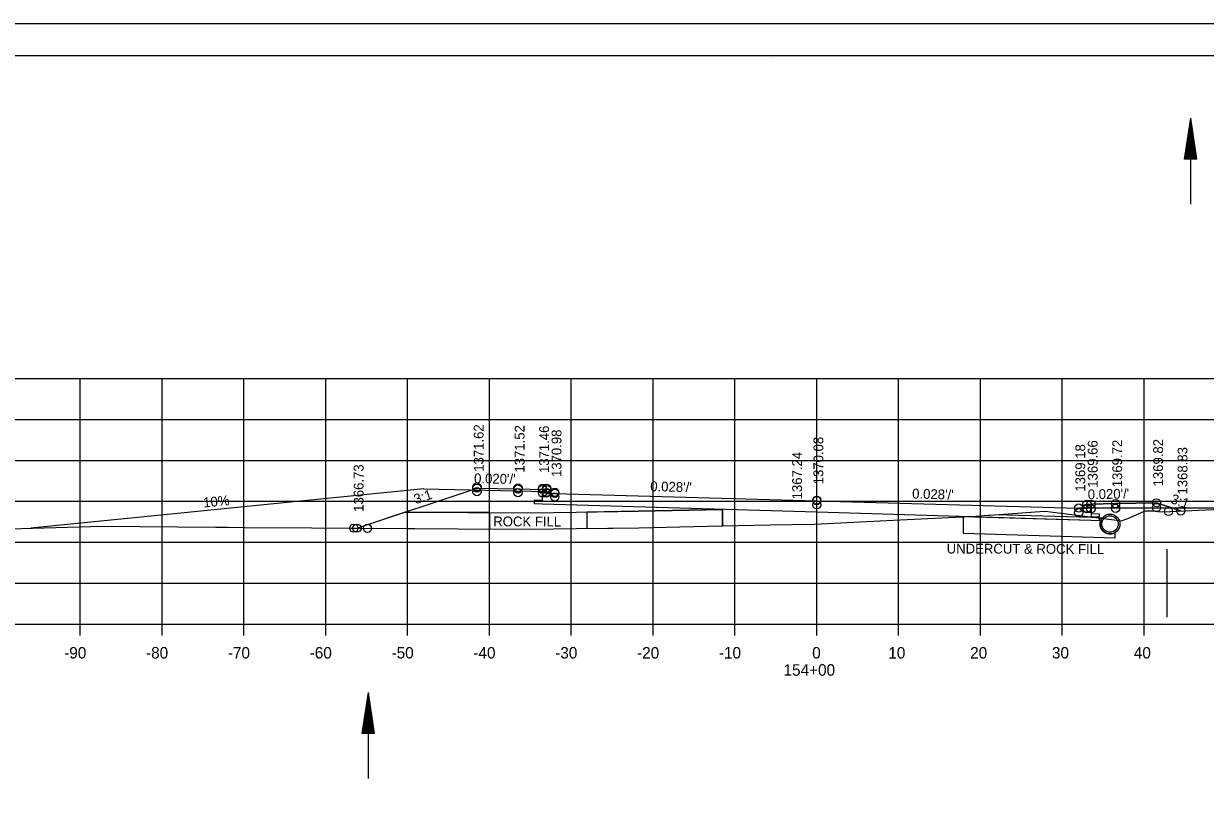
# Model space of a CAD drawing. Extents: x 1374311 to 1383814, y 384102 to 406278.
# Drawn here: x 1381531.7 to 1381676.1, y 392548.6 to 392644.8 of the extents above; entities that cross this region are included whole.
import ezdxf

# ---------------------------------------------------------------- set-up
doc = ezdxf.new("R2010")
doc.units = 0
for name, color, linetype in [('R_Axis', 7, 'Continuous'), ('R_Axis Annot', 7, 'Continuous'), ('R_Border', 7, 'Continuous'), ('R_Draft', 7, 'Continuous'), ('R_Exist Surface', 7, 'Continuous'), ('R_Fin Surface', 7, 'Continuous'), ('R_Grid', 7, 'Continuous'), ('R_No Plot', 7, 'Continuous'), ('R_Water', 7, 'Continuous'), ('R_Xsect Elev', 7, 'Continuous'), ('R_Xsect Slope', 7, 'Continuous')]:
    doc.layers.add(name, color=color, linetype=linetype)

msp = doc.modelspace()

# ---------------------------------------------------------------- linework, layer by layer
at = {"layer": 'R_Axis'}
for p, q in [((1381488.66, 392571.43), (1381768.66, 392571.43)), ((1381538.66, 392570.03), (1381538.66, 392571.43)), ((1381548.66, 392570.03), (1381548.66, 392571.43)), ((1381558.66, 392570.03), (1381558.66, 392571.43)), ((1381568.66, 392570.03), (1381568.66, 392571.43)), ((1381578.66, 392570.03), (1381578.66, 392571.43)), ((1381588.66, 392570.03), (1381588.66, 392571.43)), ((1381598.66, 392570.03), (1381598.66, 392571.43)), ((1381608.66, 392570.03), (1381608.66, 392571.43)), ((1381618.66, 392570.03), (1381618.66, 392571.43)), ((1381628.66, 392570.03), (1381628.66, 392571.43)), ((1381638.66, 392570.03), (1381638.66, 392571.43)), ((1381648.66, 392570.03), (1381648.66, 392571.43)), ((1381658.66, 392570.03), (1381658.66, 392571.43)), ((1381668.66, 392570.03), (1381668.66, 392571.43))]:
    msp.add_line(p, q, dxfattribs=at)
at = {"layer": 'R_Border'}
for p, q in [((1381470.66, 392640.89), (1381786.84, 392640.89)), ((1381623.18, 392640.63), (1381623.18, 392640.63)), ((1381623.18, 392640.63), (1381623.18, 392640.63))]:
    msp.add_line(p, q, dxfattribs=at)
at = {"layer": 'R_Draft'}
for p, q in [((1381673.61, 392628.24), (1381674.36, 392633.24)), ((1381675.11, 392628.24), (1381674.36, 392633.24)), ((1381673.74, 392628.24), (1381674.36, 392632.4)), ((1381674.99, 392628.24), (1381674.36, 392632.4)), ((1381673.86, 392628.24), (1381674.36, 392631.54)), ((1381673.99, 392628.24), (1381674.36, 392630.71)), ((1381674.86, 392628.24), (1381674.36, 392631.54)), ((1381674.73, 392628.24), (1381674.36, 392630.71)), ((1381674.12, 392628.24), (1381674.36, 392629.86)), ((1381674.24, 392628.24), (1381674.36, 392629.03)), ((1381674.6, 392628.24), (1381674.36, 392629.86)), ((1381674.48, 392628.24), (1381674.36, 392629.03)), ((1381675.11, 392628.24), (1381673.61, 392628.24)), ((1381580.66, 392587.94), (1381532.61, 392583.14)), ((1381580.66, 392587.94), (1381595.66, 392587.64)), ((1381573.12, 392558.07), (1381573.87, 392563.07)), ((1381574.62, 392558.07), (1381573.87, 392563.07)), ((1381573.25, 392558.07), (1381573.87, 392562.24)), ((1381573.37, 392558.07), (1381573.87, 392561.38)), ((1381574.5, 392558.07), (1381573.87, 392562.24)), ((1381574.37, 392558.07), (1381573.87, 392561.38)), ((1381573.5, 392558.07), (1381573.87, 392560.54)), ((1381573.63, 392558.07), (1381573.87, 392559.7)), ((1381574.24, 392558.07), (1381573.87, 392560.54)), ((1381574.11, 392558.07), (1381573.87, 392559.7)), ((1381573.75, 392558.07), (1381573.87, 392558.86)), ((1381573.99, 392558.07), (1381573.87, 392558.86)), ((1381574.62, 392558.07), (1381573.12, 392558.07))]:
    msp.add_line(p, q, dxfattribs=at)
at = {"layer": 'R_Exist Surface'}
msp.add_lwpolyline([(1381524.31, 392582.91), (1381541.34, 392583.38), (1381555.25, 392583.28), (1381556.7, 392583.27), (1381558.76, 392583.24), (1381566.96, 392583.19), (1381571.5, 392583.15), (1381572.3, 392583.16), (1381584.86, 392583.08), (1381593.69, 392583.02), (1381599.3, 392583.1), (1381606.9, 392583.21), (1381615.27, 392583.39), (1381622.97, 392583.54), (1381628.33, 392583.65), (1381638.04, 392584.11), (1381648.12, 392584.63), (1381649.59, 392584.72), (1381649.85, 392584.75), (1381655.9, 392585.17), (1381656.56, 392585.23), (1381665.34, 392584.13), (1381665.85, 392584.04), (1381666.68, 392584.34), (1381668.79, 392585.26), (1381669.72, 392585.28), (1381670.63, 392585.15), (1381671.84, 392585.2), (1381680.65, 392585.58)], dxfattribs=at)
msp.add_circle((1381664.49, 392583.66), 1.21, dxfattribs=at)
at = {"layer": 'R_Fin Surface'}
for p, q in [((1381578.37, 392585.12), (1381573.89, 392583.62)), ((1381588.67, 392585.05), (1381578.37, 392585.12)), ((1381588.67, 392585.05), (1381588.67, 392583.05)), ((1381588.67, 392583.05), (1381588.67, 392585.05)), ((1381600.58, 392585.12), (1381600.58, 392583.12)), ((1381600.58, 392585.12), (1381600.58, 392583.12)), ((1381617.16, 392585.43), (1381617.16, 392583.43)), ((1381617.16, 392583.43), (1381617.16, 392585.43)), ((1381646.56, 392584.55), (1381646.56, 392582.55)), ((1381646.56, 392584.55), (1381646.56, 392582.55)), ((1381663.51, 392584.36), (1381663.17, 392584.4)), ((1381600.58, 392583.12), (1381606.9, 392583.21))]:
    msp.add_line(p, q, dxfattribs=at)
for points in [[(1381572.48, 392583.15), (1381587.15, 392588.04), (1381592.15, 392587.94), (1381595.15, 392587.88), (1381595.65, 392587.88), (1381595.66, 392587.38), (1381596.66, 392587.4), (1381628.66, 392586.51), (1381660.66, 392585.61), (1381661.66, 392585.59), (1381661.67, 392586.09), (1381662.17, 392586.09), (1381665.17, 392586.15), (1381670.17, 392586.25), (1381673.15, 392585.26)], [(1381662.17, 392585.73), (1381662.18, 392584.57), (1381663.18, 392584.55), (1381663.17, 392584.05), (1381662.17, 392584.08), (1381628.66, 392585.09), (1381595.15, 392586.09), (1381594.15, 392586.12), (1381594.16, 392586.62), (1381595.16, 392586.58), (1381595.15, 392587.65)], [(1381578.37, 392585.12), (1381593.68, 392585.02), (1381599.27, 392585.1), (1381606.87, 392585.21), (1381617.16, 392585.43)], [(1381578.37, 392585.12), (1381578.37, 392585.12)], [(1381617.16, 392585.43), (1381606.87, 392585.21), (1381600.58, 392585.12)], [(1381663.17, 392584.4), (1381663.17, 392584.05), (1381662.17, 392584.08), (1381646.56, 392584.55)], [(1381574.27, 392583.14), (1381574.27, 392583.14), (1381584.86, 392583.08), (1381588.67, 392583.05)], [(1381606.9, 392583.21), (1381615.27, 392583.39), (1381617.16, 392583.43)], [(1381646.56, 392582.55), (1381665.13, 392581.99), (1381665.14, 392582.64)]]:
    msp.add_lwpolyline(points, dxfattribs=at)
for centre, radius, start, end in [((1381664.49, 392583.66), 1.21, 144.8242, 302.2536), ((1381573.77, 392583.14), 0.5, 0.3975, 76.0403)]:
    msp.add_arc(centre, radius, start, end, dxfattribs=at)
at = {"layer": 'R_Grid'}
for p, q in [((1381488.66, 392601.43), (1381768.66, 392601.43)), ((1381538.66, 392571.43), (1381538.66, 392601.43)), ((1381548.66, 392571.43), (1381548.66, 392601.43)), ((1381558.66, 392571.43), (1381558.66, 392601.43)), ((1381568.66, 392571.43), (1381568.66, 392601.43)), ((1381578.66, 392571.43), (1381578.66, 392601.43)), ((1381588.66, 392571.43), (1381588.66, 392601.43)), ((1381598.66, 392571.43), (1381598.66, 392601.43)), ((1381608.66, 392571.43), (1381608.66, 392601.43)), ((1381618.66, 392571.43), (1381618.66, 392601.43)), ((1381628.66, 392571.43), (1381628.66, 392601.43)), ((1381638.66, 392571.43), (1381638.66, 392601.43)), ((1381648.66, 392571.43), (1381648.66, 392601.43)), ((1381658.66, 392571.43), (1381658.66, 392601.43)), ((1381668.66, 392571.43), (1381668.66, 392601.43)), ((1381488.66, 392596.43), (1381768.66, 392596.43)), ((1381488.66, 392591.43), (1381768.66, 392591.43)), ((1381488.66, 392586.43), (1381768.66, 392586.43)), ((1381488.66, 392581.43), (1381768.66, 392581.43)), ((1381488.66, 392576.43), (1381768.66, 392576.43)), ((1381488.66, 392571.43), (1381768.66, 392571.43))]:
    msp.add_line(p, q, dxfattribs=at)
at = {"layer": 'R_No Plot'}
msp.add_line((1381458.26, 392644.78), (1381791.59, 392644.78), dxfattribs=at)
for points in [[(1381458.25, 392644.78), (1381791.59, 392644.78), (1381791.59, 392431.44), (1381458.25, 392431.44)], [(1381704.58, 392640.89), (1381704.58, 392631.01), (1381740.31, 392631.01), (1381740.31, 392628.09), (1381763.51, 392628.09), (1381763.51, 392604.87), (1381786.84, 392604.87), (1381786.84, 392435.43), (1381470.66, 392435.43), (1381470.66, 392640.89)], [(1381663.09, 392584.41), (1381665.34, 392584.13), (1381665.85, 392584.04), (1381666.68, 392584.34), (1381668.79, 392585.26), (1381669.72, 392585.28), (1381670.63, 392585.15), (1381671.84, 392585.2), (1381673.15, 392585.26), (1381670.17, 392586.25), (1381665.17, 392586.15), (1381662.17, 392586.09), (1381662.18, 392584.93), (1381663.18, 392584.91), (1381663.17, 392584.41)], [(1381650.43, 392584.79), (1381655.9, 392585.17), (1381656.56, 392585.23), (1381663.09, 392584.41), (1381662.17, 392584.44)]]:
    msp.add_lwpolyline(points, close=True, dxfattribs=at)
for centre in [(1381587.15, 392588.17), (1381587.15, 392588.04), (1381592.15, 392588.07), (1381595.15, 392588.01), (1381595.65, 392588.01), (1381587.15, 392587.6), (1381592.15, 392587.94), (1381592.15, 392587.5), (1381595.15, 392587.88), (1381595.15, 392587.44), (1381595.65, 392587.88), (1381595.65, 392587.44), (1381595.66, 392587.51), (1381596.66, 392587.53), (1381596.66, 392587.4), (1381596.66, 392586.96), (1381628.66, 392586.57), (1381628.66, 392586.51), (1381628.66, 392586), (1381660.66, 392585.61), (1381660.66, 392585.61), (1381661.66, 392585.59), (1381661.67, 392586.09), (1381661.67, 392586.09), (1381661.67, 392585.52), (1381662.17, 392586.09), (1381662.17, 392586.09), (1381662.17, 392585.52), (1381665.17, 392586.15), (1381665.17, 392586.15), (1381665.17, 392585.58), (1381670.17, 392586.25), (1381670.17, 392586.25), (1381670.17, 392585.68), (1381671.63, 392585.19), (1381673.15, 392585.26), (1381673.15, 392585.26), (1381660.66, 392585.04), (1381572.1, 392583.15), (1381572.1, 392583.15), (1381572.48, 392583.15), (1381572.48, 392583.15), (1381573.77, 392583.14), (1381573.77, 392583.14)]:
    msp.add_circle(centre, 0.5, dxfattribs=at)
at = {"layer": 'R_Water'}
for p, q in [((1381674.36, 392622.73), (1381674.36, 392633.24)), ((1381680.6, 392585.59), (1381660.66, 392585.61)), ((1381671.47, 392572.28), (1381671.47, 392580.6)), ((1381671.47, 392576.44), (1381768.72, 392576.44)), ((1381573.87, 392552.56), (1381573.87, 392563.07))]:
    msp.add_line(p, q, dxfattribs=at)
msp.add_circle((1381664.49, 392583.66), 1, dxfattribs=at)

# ---------------------------------------------------------------- texts
at = {"layer": 'R_Axis Annot'}
for s, p in [('-90', (1381536.7, 392567.23)), ('-80', (1381546.7, 392567.23)), ('-70', (1381556.7, 392567.23)), ('-60', (1381566.7, 392567.23)), ('-50', (1381576.7, 392567.23)), ('-40', (1381586.7, 392567.23)), ('-30', (1381596.7, 392567.23)), ('-20', (1381606.7, 392567.23)), ('-10', (1381616.7, 392567.23)), ('0', (1381628.1, 392567.23)), ('10', (1381637.4, 392567.23)), ('20', (1381647.4, 392567.23)), ('30', (1381657.4, 392567.23)), ('40', (1381667.4, 392567.23)), ('154+00', (1381624.6, 392565.13))]:
    msp.add_text(s, height=1.4, dxfattribs=at).set_placement(p)
at = {"layer": 'R_Draft'}
msp.add_text('10%', height=1.2, rotation=5.711, dxfattribs=at).set_placement((1381553.75, 392585.67))
at = {"layer": 'R_Fin Surface'}
for s, p in [('ROCK FILL', (1381589.13, 392583.38)), ('UNDERCUT & ROCK FILL', (1381644.53, 392580.06))]:
    msp.add_text(s, height=1.2, rotation=359.8099, dxfattribs=at).set_placement(p)
at = {"layer": 'R_Xsect Elev'}
for s, p in [('1371.62', (1381587.95, 392590.04)), ('1371.52', (1381592.95, 392589.94)), ('1371.46', (1381595.95, 392589.88)), ('1370.98', (1381597.46, 392589.4)), ('1370.08', (1381629.46, 392588.51)), ('1369.18', (1381661.46, 392587.61)), ('1369.66', (1381662.97, 392588.09)), ('1369.72', (1381665.97, 392588.15)), ('1369.82', (1381670.97, 392588.25)), ('1368.83', (1381673.95, 392587.26)), ('1367.24', (1381626.86, 392586.67)), ('1366.73', (1381573.28, 392585.15))]:
    msp.add_text(s, height=1.2, rotation=90, dxfattribs=at).set_placement(p)
at = {"layer": 'R_Xsect Slope'}
for s, rotation, p in [("0.020'/'", 358.8542, (1381586.78, 392588.65)), ("0.028'/'", 358.3961, (1381608.3, 392587.68)), ('3:1', 18.4349, (1381579.66, 392586.07)), ("0.028'/'", 358.3961, (1381640.3, 392586.78)), ("0.020'/'", 1.1458, (1381661.78, 392586.68)), ('3:1', 341.5651, (1381671.82, 392586.23))]:
    msp.add_text(s, height=1.2, rotation=rotation, dxfattribs=at).set_placement(p)

doc.saveas('drawing.dxf')
